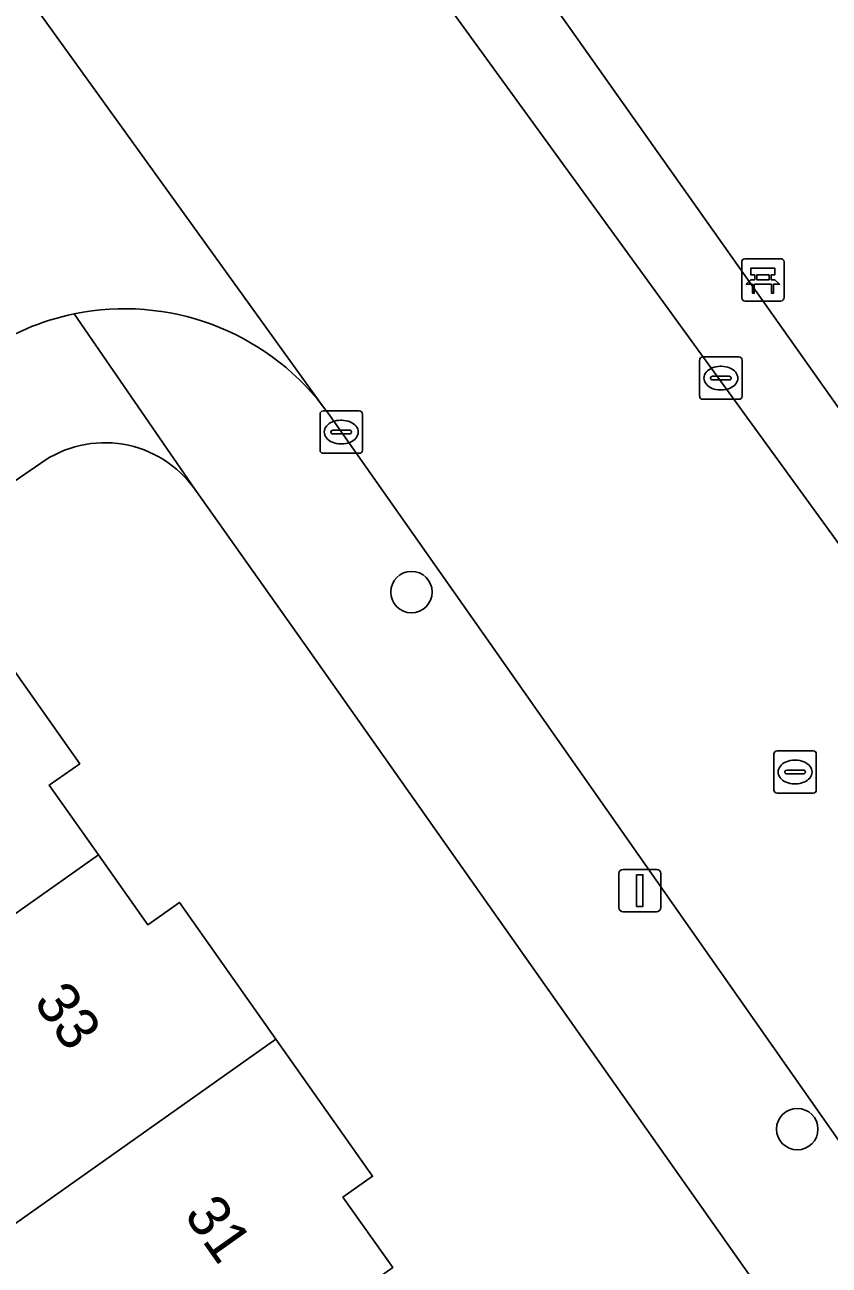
# Model space of a CAD drawing. Extents: x 159352 to 160617, y 385888 to 387323.
# Drawn here: x 160125.5 to 160144.5, y 386985.32 to 387014.61 of the extents above; entities that cross this region are included whole.
import ezdxf

# ---------------------------------------------------------------- set-up
doc = ezdxf.new("R2010")
doc.units = 0
for name, color, linetype in [('IMGEO_Bank', 7, 'Continuous'), ('IMGEO_Boom', 7, 'Continuous'), ('IMGEO_Erf', 7, 'Continuous'), ('IMGEO_Groenvoorziening', 7, 'Continuous'), ('IMGEO_Kolk', 7, 'Continuous'), ('IMGEO_Lichtmast', 7, 'Continuous'), ('IMGEO_Pand', 7, 'Continuous'), ('IMGEO_Pand_nummerreeks', 7, 'Continuous'), ('IMGEO_Rijbaan_lokaal_gesloten', 7, 'Continuous'), ('IMGEO_Rijbaan_lokaal_open', 7, 'Continuous'), ('IMGEO_Rioolput', 7, 'Continuous'), ('IMGEO_Voetpad_open', 7, 'Continuous')]:
    doc.layers.add(name, color=color, linetype=linetype)

msp = doc.modelspace()

# ---------------------------------------------------------------- linework, layer by layer
at = {"layer": 'IMGEO_Bank'}
for p, q in [((160142.511, 387009.085), (160143.352, 387009.085)), ((160143.352, 387009.085), (160142.511, 387009.085)), ((160142.436, 387008.16), (160142.436, 387009.001)), ((160142.436, 387009.001), (160142.436, 387008.16)), ((160143.436, 387009.01), (160143.436, 387008.169)), ((160143.436, 387008.169), (160143.436, 387009.01)), ((160143.133, 387008.483), (160142.74, 387008.483)), ((160142.745, 387008.591), (160142.745, 387008.697)), ((160142.789, 387008.697), (160142.789, 387008.591)), ((160143.077, 387008.703), (160142.795, 387008.703)), ((160142.795, 387008.585), (160143.077, 387008.585)), ((160143.083, 387008.591), (160143.083, 387008.697)), ((160143.127, 387008.697), (160143.127, 387008.591)), ((160143.361, 387008.085), (160142.52, 387008.085)), ((160142.52, 387008.085), (160143.361, 387008.085))]:
    msp.add_line(p, q, dxfattribs=at)
for points in [[(160142.739, 387008.703), (160142.653, 387008.703), (160142.653, 387008.864), (160143.216, 387008.864), (160143.216, 387008.703), (160143.133, 387008.703)], [(160142.683, 387008.483), (160142.541, 387008.483), (160142.653, 387008.585), (160142.739, 387008.585)], [(160142.733, 387008.476), (160142.733, 387008.269), (160142.69, 387008.269), (160142.69, 387008.476)], [(160143.133, 387008.585), (160143.216, 387008.585), (160143.328, 387008.483), (160143.189, 387008.483)], [(160143.183, 387008.476), (160143.183, 387008.269), (160143.139, 387008.269), (160143.139, 387008.476)]]:
    msp.add_lwpolyline(points, dxfattribs=at)
for centre, radius, start, end in [((160142.514, 387009.007), 0.0779, 92.4484, 184.2845), ((160142.514, 387009.007), 0.0779, 92.4484, 184.2845), ((160143.358, 387009.007), 0.0779, 2.4484, 94.2845), ((160143.358, 387009.007), 0.0779, 2.4484, 94.2845), ((160142.683, 387008.476), 0.00671, 2.8957, 87.1043), ((160142.74, 387008.476), 0.00671, 92.8957, 177.1043), ((160142.738, 387008.696), 0.00671, 2.8957, 87.1043), ((160142.738, 387008.592), 0.00671, 272.8957, 357.1043), ((160142.795, 387008.696), 0.00671, 92.8957, 177.1043), ((160142.795, 387008.592), 0.00671, 182.8957, 267.1043), ((160143.077, 387008.696), 0.00671, 2.8957, 87.1043), ((160143.077, 387008.592), 0.00671, 272.8957, 357.1043), ((160143.134, 387008.696), 0.00671, 92.8957, 177.1043), ((160143.134, 387008.592), 0.00671, 182.8957, 267.1043), ((160143.132, 387008.476), 0.00671, 2.8957, 87.1043), ((160143.189, 387008.476), 0.00671, 92.8957, 177.1043), ((160142.514, 387008.163), 0.0779, 182.4484, 274.2845), ((160142.514, 387008.163), 0.0779, 182.4484, 274.2845), ((160143.358, 387008.163), 0.0779, 272.4484, 4.2845), ((160143.358, 387008.163), 0.0779, 272.4484, 4.2845)]:
    msp.add_arc(centre, radius, start, end, dxfattribs=at)
at = {"layer": 'IMGEO_Boom'}
for centre in [(160134.635, 387001.215), (160143.747, 386988.536)]:
    msp.add_circle(centre, 0.489, dxfattribs=at)
at = {"layer": 'IMGEO_Erf'}
for points in [[(160125.88, 387004.258), (160123.862, 387002.871), (160122.367, 387001.844), (160123.575, 387000.133), (160123.719, 387000.236), (160123.885, 387000.002), (160124.04, 387000.002), (160124.546, 387000.359), (160126.8, 386997.164), (160126.082, 386996.658), (160127.244, 386995.011), (160128.407, 386993.362), (160129.155, 386993.89), (160131.436, 386990.658), (160133.717, 386987.425), (160133.018, 386986.932), (160134.194, 386985.267)], [(160164.037, 386954.717), (160132.1, 387000), (160129.517, 387003.643)]]:
    msp.add_lwpolyline(points, dxfattribs=at)
msp.add_arc((160127.392, 387002.136), 2.605, 35.3357, 125.469, dxfattribs=at)
at = {"layer": 'IMGEO_Groenvoorziening'}
msp.add_lwpolyline([(160197.745, 387038.153), (160198.103, 387038.392), (160200.935, 387034.31), (160201.038, 387034.18), (160201.54, 387034.534), (160187.309, 387054.44), (160176.39, 387046.736), (160177.502, 387045.102), (160173.557, 387042.352), (160172.438, 387043.946), (160161.109, 387035.936), (160162.2, 387034.339), (160158.241, 387031.547), (160157.15, 387033.144), (160146.063, 387025.301), (160147.197, 387023.742), (160143.238, 387020.945), (160142.135, 387022.531), (160135.848, 387018.11), (160146.971, 387002.384), (160150.557, 387004.883), (160170.858, 387019.195)], dxfattribs=at)
at = {"layer": 'IMGEO_Kolk'}
for p, q in [((160141.442, 387005.84), (160141.442, 387006.692)), ((160141.517, 387006.766), (160142.369, 387006.766)), ((160142.443, 387006.692), (160142.443, 387005.84)), ((160141.93, 387006.546), (160141.955, 387006.546)), ((160141.701, 387006.26), (160141.701, 387006.272)), ((160142.139, 387006.223), (160141.741, 387006.223)), ((160141.744, 387006.309), (160142.142, 387006.309)), ((160142.185, 387006.272), (160142.185, 387006.26)), ((160141.953, 387005.986), (160141.928, 387005.986)), ((160142.369, 387005.766), (160141.517, 387005.766)), ((160132.476, 387004.566), (160132.476, 387005.418)), ((160132.551, 387005.492), (160133.403, 387005.492)), ((160132.964, 387005.272), (160132.989, 387005.272)), ((160133.477, 387005.418), (160133.477, 387004.566)), ((160132.735, 387004.986), (160132.735, 387004.998)), ((160133.173, 387004.949), (160132.775, 387004.949)), ((160132.778, 387005.035), (160133.176, 387005.035)), ((160133.219, 387004.998), (160133.219, 387004.986)), ((160132.987, 387004.712), (160132.962, 387004.712)), ((160133.403, 387004.492), (160132.551, 387004.492))]:
    msp.add_line(p, q, dxfattribs=at)
for points in [[(160141.442, 387005.84), (160141.442, 387006.692)], [(160141.517, 387006.766), (160142.369, 387006.766)], [(160142.443, 387006.692), (160142.443, 387005.84)], [(160142.369, 387005.766), (160141.517, 387005.766)], [(160132.476, 387004.566), (160132.476, 387005.418)], [(160132.551, 387005.492), (160133.403, 387005.492)], [(160133.477, 387005.418), (160133.477, 387004.566)], [(160133.403, 387004.492), (160132.551, 387004.492)]]:
    msp.add_lwpolyline(points, dxfattribs=at)
for centre, radius, start, end in [((160141.519, 387006.69), 0.0765, 91.552, 178.448), ((160141.519, 387006.69), 0.0765, 91.552, 178.448), ((160142.367, 387006.69), 0.0765, 1.552, 88.448), ((160142.367, 387006.69), 0.0765, 1.552, 88.448), ((160141.741, 387006.269), 0.0403, 85.8775, 175.7526), ((160141.738, 387006.259), 0.0366, 178.938, 274.7102), ((160142.142, 387006.266), 0.043, 264.8664, 352.4533), ((160142.146, 387006.271), 0.0386, 1.7309, 96.639), ((160141.519, 387005.842), 0.0765, 181.552, 268.448), ((160141.519, 387005.842), 0.0765, 181.552, 268.448), ((160142.367, 387005.842), 0.0765, 271.552, 358.448), ((160142.367, 387005.842), 0.0765, 271.552, 358.448), ((160132.553, 387005.416), 0.0765, 91.552, 178.448), ((160132.553, 387005.416), 0.0765, 91.552, 178.448), ((160133.401, 387005.416), 0.0765, 1.552, 88.448), ((160133.401, 387005.416), 0.0765, 1.552, 88.448), ((160132.775, 387004.995), 0.0403, 85.8775, 175.7526), ((160132.772, 387004.985), 0.0366, 178.938, 274.7102), ((160133.176, 387004.992), 0.043, 264.8664, 352.4533), ((160133.18, 387004.997), 0.0386, 1.7309, 96.639), ((160132.553, 387004.568), 0.0765, 181.552, 268.448), ((160132.553, 387004.568), 0.0765, 181.552, 268.448), ((160133.401, 387004.568), 0.0765, 271.552, 358.448), ((160133.401, 387004.568), 0.0765, 271.552, 358.448)]:
    msp.add_arc(centre, radius, start, end, dxfattribs=at)
for centre, major_axis, ratio, start_param, end_param in [((160141.929, 387006.266), (-0.387, 0.002), 0.722429, 4.712389, 7.853982), ((160141.954, 387006.266), (-0.39, 0.002), 0.717154, 1.570796, 4.712389), ((160132.963, 387004.992), (-0.387, 0.002), 0.722429, 4.712389, 7.853982), ((160132.988, 387004.992), (-0.39, 0.002), 0.717154, 1.570796, 4.712389)]:
    msp.add_ellipse(centre, major_axis=major_axis, ratio=ratio, start_param=start_param, end_param=end_param, dxfattribs=at)
at = {"layer": 'IMGEO_Lichtmast'}
for p, q in [((160139.532, 386993.768), (160139.532, 386994.568)), ((160139.532, 386994.568), (160139.532, 386993.768)), ((160139.632, 386994.668), (160140.422, 386994.668)), ((160140.422, 386994.668), (160139.632, 386994.668)), ((160140.522, 386994.568), (160140.522, 386993.768)), ((160140.522, 386993.768), (160140.522, 386994.568)), ((160140.422, 386993.668), (160139.632, 386993.668)), ((160139.632, 386993.668), (160140.422, 386993.668))]:
    msp.add_line(p, q, dxfattribs=at)
msp.add_lwpolyline([(160139.952, 386994.543), (160140.102, 386994.543), (160140.102, 386993.793), (160139.952, 386993.793), (160139.952, 386994.543)], dxfattribs=at)
for centre, start, end in [((160139.632, 386994.568), 90, 180), ((160139.632, 386994.568), 90, 180), ((160140.422, 386994.568), 0, 90), ((160140.422, 386994.568), 360, 90), ((160139.632, 386993.768), 180, 270), ((160139.632, 386993.768), 180, 270), ((160140.422, 386993.768), 270, 0), ((160140.422, 386993.768), 270, 0)]:
    msp.add_arc(centre, 0.1, start, end, dxfattribs=at)
at = {"layer": 'IMGEO_Pand'}
for points in [[(160117.26, 386998.24), (160117.571, 386997.798), (160113.469, 386994.903), (160118.001, 386988.482), (160127.244, 386995.011), (160126.082, 386996.658), (160126.8, 386997.164), (160124.546, 387000.359), (160124.04, 387000.002), (160123.885, 387000.002), (160123.719, 387000.236), (160123.575, 387000.133), (160122.367, 387001.844)], [(160131.436, 386990.658), (160129.155, 386993.89), (160128.407, 386993.362), (160127.244, 386995.011), (160118.001, 386988.482), (160118.172, 386988.239), (160120.764, 386990.068), (160124.036, 386985.431)], [(160124.036, 386985.431), (160127.492, 386980.533), (160134.194, 386985.267), (160133.018, 386986.932), (160133.717, 386987.425), (160131.436, 386990.658)]]:
    msp.add_lwpolyline(points, close=True, dxfattribs=at)
at = {"layer": 'IMGEO_Rijbaan_lokaal_gesloten'}
msp.add_lwpolyline([(160060.195, 387107.996), (160074.7, 387087.444), (160077.989, 387082.818), (160079.152, 387081.161), (160098.676, 387053.554), (160102.353, 387048.185), (160102.5, 387047.971), (160104.728, 387044.674), (160106.898, 387041.58), (160114.818, 387030.306), (160116.584, 387027.806), (160118.701, 387024.809), (160120.756, 387021.9), (160121.305, 387021.202), (160121.653, 387020.703), (160132.537, 387005.612), (160132.667, 387005.437), (160136.494, 387000), (160150.587, 386979.918), (160157.158, 386984.521), (160148.845, 386996.534), (160146.417, 387000), (160144.858, 387002.184), (160135.206, 387015.471)], dxfattribs=at)
at = {"layer": 'IMGEO_Rijbaan_lokaal_open'}
msp.add_lwpolyline([(160132.537, 387005.612), (160121.653, 387020.703)], dxfattribs=at)
for centre, radius, start, end in [((160127.862, 387001.989), 5.915, 37.7718, 101.6029), ((160127.855, 387001.998), 5.904, 101.5569, 124.8969)]:
    msp.add_arc(centre, radius, start, end, dxfattribs=at)
at = {"layer": 'IMGEO_Rioolput'}
for p, q in [((160143.195, 386996.541), (160143.195, 386997.393)), ((160143.27, 386997.467), (160144.122, 386997.467)), ((160144.196, 386997.393), (160144.196, 386996.541)), ((160143.683, 386997.247), (160143.708, 386997.247)), ((160143.454, 386996.961), (160143.454, 386996.973)), ((160143.892, 386996.924), (160143.494, 386996.924)), ((160143.497, 386997.01), (160143.895, 386997.01)), ((160143.938, 386996.973), (160143.938, 386996.961)), ((160144.122, 386996.467), (160143.27, 386996.467)), ((160143.706, 386996.687), (160143.681, 386996.687))]:
    msp.add_line(p, q, dxfattribs=at)
for points in [[(160143.195, 386996.541), (160143.195, 386997.393)], [(160143.27, 386997.467), (160144.122, 386997.467)], [(160144.196, 386997.393), (160144.196, 386996.541)], [(160144.122, 386996.467), (160143.27, 386996.467)]]:
    msp.add_lwpolyline(points, dxfattribs=at)
for centre, radius, start, end in [((160143.272, 386997.391), 0.0765, 91.552, 178.448), ((160143.272, 386997.391), 0.0765, 91.552, 178.448), ((160144.12, 386997.391), 0.0765, 1.552, 88.448), ((160144.12, 386997.391), 0.0765, 1.552, 88.448), ((160143.494, 386996.97), 0.0403, 85.8775, 175.7526), ((160143.491, 386996.96), 0.0366, 178.938, 274.7102), ((160143.895, 386996.967), 0.043, 264.8664, 352.4533), ((160143.899, 386996.972), 0.0386, 1.7309, 96.639), ((160143.272, 386996.543), 0.0765, 181.552, 268.448), ((160143.272, 386996.543), 0.0765, 181.552, 268.448), ((160144.12, 386996.543), 0.0765, 271.552, 358.448), ((160144.12, 386996.543), 0.0765, 271.552, 358.448)]:
    msp.add_arc(centre, radius, start, end, dxfattribs=at)
for centre, major_axis, ratio, start_param, end_param in [((160143.682, 386996.967), (-0.387, 0.002), 0.722429, 4.712389, 7.853982), ((160143.707, 386996.967), (-0.39, 0.002), 0.717154, 1.570796, 4.712389)]:
    msp.add_ellipse(centre, major_axis=major_axis, ratio=ratio, start_param=start_param, end_param=end_param, dxfattribs=at)
at = {"layer": 'IMGEO_Voetpad_open'}
for points in [[(160135.206, 387015.471), (160144.858, 387002.184), (160145.279, 387002.48), (160145.884, 387001.62), (160146.971, 387002.384), (160135.848, 387018.11)], [(160126.672, 387007.783), (160129.517, 387003.643), (160132.1, 387000), (160164.037, 386954.717), (160166.032, 386951.887), (160195.169, 386910.574), (160197.916, 386906.849)], [(160129.517, 387003.643), (160126.672, 387007.783)], [(160153.355, 386975.972), (160150.587, 386979.918), (160136.494, 387000), (160132.667, 387005.437), (160132.537, 387005.612)], [(160104.526, 386989.198), (160117.26, 386998.24), (160122.367, 387001.844), (160123.862, 387002.871), (160125.88, 387004.258)]]:
    msp.add_lwpolyline(points, dxfattribs=at)
for centre, radius, start, end in [((160127.862, 387001.989), 5.915, 37.7718, 101.6029), ((160127.855, 387001.998), 5.904, 101.5569, 124.8969), ((160127.392, 387002.136), 2.605, 35.3357, 125.469)]:
    msp.add_arc(centre, radius, start, end, dxfattribs=at)

# ---------------------------------------------------------------- texts
at = {"layer": 'IMGEO_Pand_nummerreeks'}
for s, p in [('33', (160125.69, 386991.538)), ('31', (160129.244, 386986.511))]:
    msp.add_text(s, height=1, rotation=305.2611, dxfattribs=at).set_placement(p)

doc.saveas('drawing.dxf')
